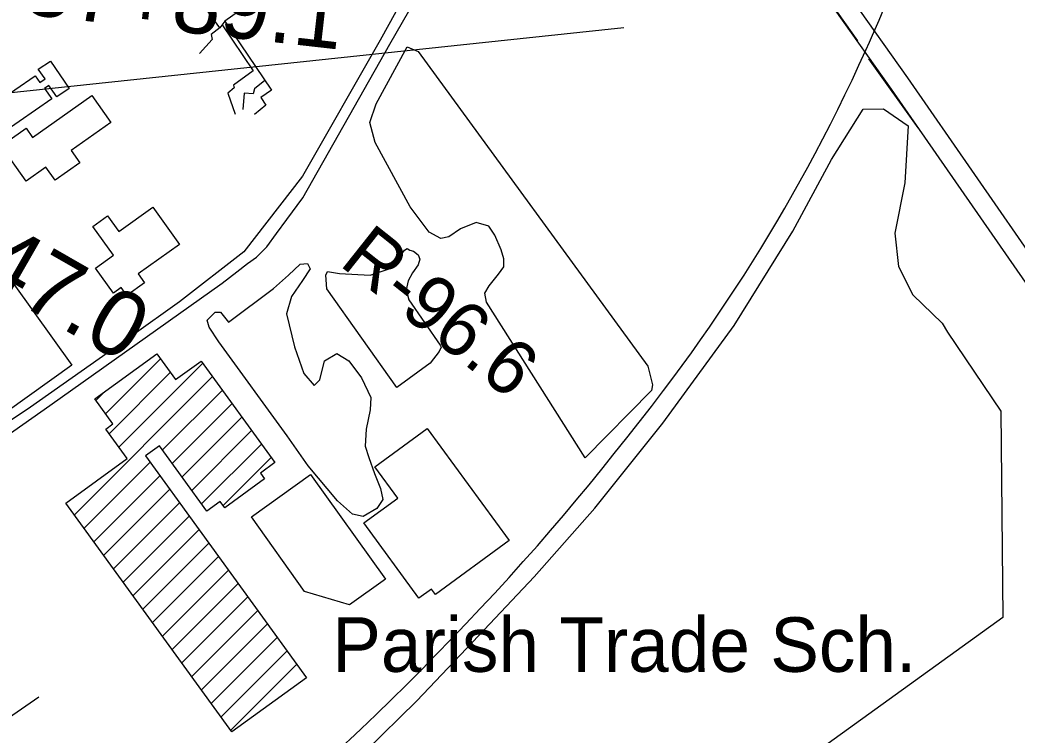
# Model space of a CAD drawing. Extents: x 3651524 to 3689615, y 505651 to 531377.
# Drawn here: x 3684375 to 3685892, y 518990 to 520078 of the extents above; entities that cross this region are included whole.
import ezdxf

# ---------------------------------------------------------------- set-up
doc = ezdxf.new("R2010")
doc.units = 0
for name, color, linetype in [('V-BLDG-IDEN', 7, 'Continuous'), ('V-BLDG-OTLN', 7, 'Continuous'), ('V-RAIL-TRAK', 7, 'Continuous'), ('V-RIVR-FERY', 7, 'Continuous'), ('V-RIVR-RANG-IDEN', 7, 'Continuous'), ('V-ROAD-CNTR', 7, 'Continuous'), ('V-SITE-OTLN', 7, 'Continuous'), ('V-SITE-VEGE', 7, 'Continuous'), ('V-SURV-IDEN', 7, 'Continuous'), ('V-TOPO-SHOR', 7, 'Continuous'), ('V-UTIL-LINE', 7, 'Continuous')]:
    doc.layers.add(name, color=color, linetype=linetype)

msp = doc.modelspace()

# ---------------------------------------------------------------- linework, layer by layer
at = {"layer": 'V-BLDG-OTLN'}
for p, q in [((3684505.638, 519478.829), (3684589.202, 519562.393)), ((3684525.752, 519428.232), (3684653.469, 519555.949)), ((3684458.177, 519325.302), (3684668.337, 519535.462)), ((3684510.884, 519448.72), (3684604.069, 519541.905)), ((3684490.769, 519499.315), (3684503.452, 519511.998)), ((3684592.242, 519424.012), (3684683.205, 519514.974)), ((3684607.11, 519403.524), (3684698.073, 519494.487)), ((3684621.977, 519383.036), (3684712.94, 519473.999)), ((3684636.845, 519362.549), (3684727.808, 519453.512)), ((3684651.713, 519342.061), (3684742.676, 519433.024)), ((3684473.045, 519304.815), (3684573.478, 519405.247)), ((3684684.507, 519339.5), (3684757.544, 519412.536)), ((3684487.913, 519284.327), (3684588.346, 519384.76)), ((3684502.781, 519263.84), (3684603.213, 519364.272)), ((3684517.649, 519243.352), (3684618.081, 519343.785)), ((3684532.516, 519222.865), (3684632.949, 519323.297)), ((3684547.384, 519202.377), (3684647.817, 519302.81)), ((3684562.252, 519181.889), (3684662.685, 519282.322)), ((3684577.12, 519161.402), (3684677.553, 519261.835)), ((3684591.988, 519140.914), (3684692.42, 519241.347)), ((3684606.856, 519120.427), (3684707.288, 519220.86)), ((3684621.723, 519099.939), (3684722.156, 519200.372)), ((3684636.591, 519079.452), (3684737.024, 519179.885)), ((3684651.459, 519058.964), (3684751.892, 519159.397)), ((3684666.327, 519038.477), (3684766.759, 519138.91)), ((3684681.195, 519017.989), (3684781.627, 519118.422)), ((3684696.062, 518997.502), (3684796.495, 519097.934))]:
    msp.add_line(p, q, dxfattribs=at)
for points in [[(3684421.658, 520015.318), (3684450.209, 519973.877), (3684431.48, 519960.972), (3684419.374, 519978.542), (3684412.68, 519973.93), (3684423.692, 519957.929), (3684298.938, 519872.054), (3684274.438, 519907.694), (3684398.397, 519993.017), (3684405.428, 519982.771), (3684413.515, 519988.383), (3684402.978, 520003.122)], [(3684484.945, 519962.942), (3684513.834, 519921.952), (3684453.328, 519879.308), (3684466.311, 519860.889), (3684428.711, 519834.392), (3684414.971, 519853.891), (3684384.999, 519832.767), (3684346.916, 519886.804), (3684384.642, 519913.391), (3684394.596, 519899.268)], [(3684577.294, 519793.188), (3684617.897, 519736.425), (3684555.292, 519691.644), (3684564.909, 519678.199), (3684538.122, 519659.036), (3684529.555, 519671.01), (3684517.486, 519662.378), (3684490.235, 519700.473), (3684517.621, 519720.064), (3684486.184, 519764.012), (3684508.731, 519780.14), (3684525.764, 519756.328)], [(3684226.635, 519663.156), (3684270.387, 519694.388), (3684311.252, 519637.142), (3684366.241, 519676.397), (3684454.459, 519552.82), (3684355.719, 519482.334)], [(3684811.36, 519077.451), (3684697.833, 518995.062), (3684445.13, 519343.281), (3684538.322, 519410.912), (3684505.911, 519455.573), (3684516.788, 519463.468), (3684489.115, 519501.594), (3684583.577, 519570.144), (3684612.013, 519530.958), (3684651.048, 519559.286), (3684763.15, 519404.811), (3684741.087, 519388.802), (3684747.571, 519379.867), (3684687.073, 519335.964), (3684679.987, 519345.731), (3684659.722, 519331.024), (3684587.655, 519430.333), (3684566.443, 519414.941)], [(3684915.357, 519398.366), (3684994.987, 519456.548), (3685119.563, 519286.044), (3685007.558, 519204.21), (3685001.518, 519212.475), (3684982.157, 519198.33), (3684898.426, 519312.928), (3684950.165, 519350.73)], [(3684817.475, 519386.629), (3684931.479, 519227.385), (3684876.787, 519188.231), (3684808.023, 519208.693), (3684727.449, 519322.181)]]:
    msp.add_lwpolyline(points, close=True, dxfattribs=at)
at = {"layer": 'V-RAIL-TRAK'}
for points in [[(3684963.213, 519066.897), (3684986.001, 519089.747), (3685008.627, 519112.758), (3685031.094, 519135.925), (3685053.396, 519159.252), (3685075.533, 519182.732), (3685097.506, 519206.37), (3685119.311, 519230.16), (3685140.95, 519254.103), (3685162.42, 519278.198), (3685182.297, 519301.232), (3685202.022, 519324.399), (3685221.592, 519347.695), (3685241.008, 519371.122), (3685260.267, 519394.676), (3685279.369, 519418.359), (3685298.315, 519442.167), (3685317.101, 519466.1), (3685335.73, 519490.158), (3685354.196, 519514.336), (3685368.504, 519533.374), (3685382.643, 519552.536), (3685396.613, 519571.824), (3685410.412, 519591.232), (3685424.037, 519610.764), (3685437.491, 519630.415), (3685450.77, 519650.182), (3685463.873, 519670.068), (3685476.8, 519690.069), (3685489.549, 519710.182), (3685502.121, 519730.408), (3685514.514, 519750.745), (3685526.724, 519771.19), (3685538.756, 519791.744), (3685550.604, 519812.4), (3685562.267, 519833.163), (3685573.748, 519854.028), (3685585.045, 519874.991), (3685596.606, 519897.134), (3685607.976, 519919.371), (3685619.158, 519941.707), (3685630.15, 519964.136), (3685640.953, 519986.656), (3685651.564, 520009.27), (3685661.98, 520031.97), (3685667.467, 520044.201), (3685672.204, 520054.76), (3685682.235, 520077.637), (3685692.682, 520103.693)], [(3684508.174, 518705.931), (3684521.547, 518715.422), (3684564.729, 518745.771), (3684608.044, 518775.928), (3684651.495, 518805.892), (3684695.076, 518835.662), (3684738.793, 518865.239), (3684756.651, 518879.393), (3684774.358, 518893.737), (3684791.912, 518908.267), (3684809.31, 518922.986), (3684826.55, 518937.89), (3684843.63, 518952.975), (3684860.546, 518968.241), (3684877.301, 518983.689), (3684893.89, 518999.313), (3684917.155, 519021.678), (3684940.263, 519044.208), (3684963.213, 519066.897)]]:
    msp.add_lwpolyline(points, dxfattribs=at)
at = {"layer": 'V-RIVR-FERY'}
msp.add_lwpolyline([(3680940.14, 519604.496), (3685293.816, 520066.641)], dxfattribs=at)
at = {"layer": 'V-ROAD-CNTR'}
for points in [[(3686286.076, 519131.289), (3686143.996, 519328.562), (3685904.724, 519678.994), (3685701.132, 519972.625), (3685444.087, 520335.52), (3685109.033, 520818.494), (3684956.042, 521034.474), (3684945.622, 521056.953), (3684944.198, 521075.213), (3684948.155, 521090.877), (3684953.407, 521101.168), (3684957.336, 521110.096)], [(3686310.42, 519148.821), (3686168.56, 519345.79), (3685929.438, 519696), (3685725.7, 519989.843), (3685468.653, 520352.74), (3685133.599, 520835.714), (3684982.108, 521049.578), (3684975.112, 521064.671), (3684974.49, 521072.639), (3684976.413, 521080.251), (3684980.519, 521088.298), (3684982.804, 521093.492)], [(3683915.154, 519136.056), (3684420.597, 519491.458), (3684682.949, 519677.475), (3684705.426, 519694.854), (3684721.48, 519707.763), (3684735.065, 519717.449), (3684750.865, 519733.079), (3684765.416, 519753.16), (3684781.2, 519774.73), (3684805.865, 519807.706), (3684938.174, 520041.407), (3685072.955, 520275.856)], [(3684324.66, 518993.506), (3684404.162, 519048.689)]]:
    msp.add_lwpolyline(points, dxfattribs=at)
at = {"layer": 'V-SITE-OTLN'}
msp.add_lwpolyline([(3684362.262, 520240.575), (3684441.716, 520341.99), (3684513.728, 520422.495), (3684598.286, 520515.069), (3684701.312, 520629.237), (3684769.933, 520691.385), (3684872.839, 520778.733), (3684896.765, 520788.542), (3684911.835, 520789.945), (3684927.58, 520778.116), (3685072.572, 520585.301), (3685153.939, 520460.377), (3685146.46, 520431.752), (3685032.085, 520245.255), (3684923.166, 520047.345), (3684805.021, 519840.29), (3684715.954, 519725.323), (3684617.877, 519649.347), (3684545.625, 519597.497), (3684391.557, 519489.074), (3684224.612, 519377.769)], dxfattribs=at)
at = {"layer": 'V-SITE-VEGE'}
for points in [[(3684980.95, 520030.043), (3685330.536, 519551.667), (3685337.276, 519522.782), (3685335.865, 519514.543), (3685235.095, 519411.946), (3685085.024, 519648.964), (3685082.339, 519662.718), (3685089.259, 519673.677), (3685103.079, 519691.476), (3685111.373, 519702.431), (3685111.429, 519714.797), (3685107.369, 519728.557), (3685097.85, 519750.583), (3685088.294, 519764.366), (3685069.084, 519769.949), (3685045.682, 519760.436), (3685027.764, 519748.15), (3685015.385, 519745.461), (3684997.566, 519755.158), (3684968.886, 519793.763), (3684915.742, 519891.561), (3684907.634, 519921.829), (3684917.385, 519950.636), (3684964.493, 520036.99)], [(3684948.406, 519519.049), (3684841.912, 519669.3), (3684840.63, 519689.917), (3684843.403, 519695.402), (3684861.253, 519692.572), (3684907.958, 519689.612), (3684935.481, 519699.107), (3684949.282, 519712.783), (3684960.343, 519727.848), (3684964.478, 519730.576), (3684968.589, 519727.812), (3684974.077, 519726.415), (3684980.924, 519720.885), (3684983.639, 519714.002), (3684980.854, 519705.771), (3684972.554, 519693.442), (3684965.627, 519681.107), (3684962.815, 519667.379), (3684966.87, 519652.246), (3685014.65, 519583.327), (3685016.012, 519580.573), (3685013.233, 519573.716), (3684999.411, 519555.917)], [(3684782.055, 519445.333), (3684677.65, 519588.574), (3684662.935, 519610.865), (3684660.289, 519621.651), (3684672.466, 519633.718), (3684680.548, 519633.681), (3684692.598, 519618.137), (3684760.85, 519669.683), (3684783.837, 519689.782), (3684801.423, 519706.539), (3684812.875, 519707.833), (3684816.879, 519699.733), (3684805.349, 519681.603), (3684788.404, 519657.436), (3684780.877, 519631.205), (3684792.77, 519580.644), (3684807.403, 519540.174), (3684822.808, 519521.92), (3684831.602, 519530.634), (3684838.469, 519559.56), (3684857.376, 519570.925), (3684875.505, 519559.394), (3684894.92, 519533.714), (3684908.926, 519504.02), (3684908.169, 519485.169), (3684901.973, 519455.565), (3684900.509, 519429.981), (3684905.817, 519412.446), (3684914.462, 519388.165), (3684923.787, 519365.227), (3684927.078, 519348.374), (3684918.261, 519334.946), (3684897.333, 519322.92), (3684881.184, 519326.358), (3684858.38, 519346.666), (3684813.502, 519400.07)]]:
    msp.add_lwpolyline(points, close=True, dxfattribs=at)
msp.add_lwpolyline([(3684900.425, 518965.31), (3684978.892, 519042.399), (3685064.152, 519132.253), (3685157.533, 519230.823), (3685249.595, 519335.464), (3685353.217, 519464.967), (3685461.639, 519613.306), (3685551.183, 519757.014), (3685609.592, 519865.847), (3685657.753, 519942.401), (3685688.733, 519942.933), (3685726.328, 519917.172), (3685721.221, 519830.322), (3685706.057, 519753.618), (3685711.89, 519703.084), (3685733.244, 519659.888), (3685778.167, 519616.585), (3685786.187, 519603.08), (3685867.452, 519482.867), (3685870.421, 519169.009), (3685604.892, 518977.607)], dxfattribs=at)
at = {"layer": 'V-TOPO-SHOR'}
msp.add_line((3685666.113, 520018.994), (3685741.1, 519913.729), dxfattribs=at)
msp.add_lwpolyline([(3685446.795, 520334.36), (3685567.889, 520161.895), (3685649.289, 520046.513)], dxfattribs=at)
at = {"layer": 'V-UTIL-LINE'}
for points in [[(3684771.813, 520136.515), (3684687.099, 520076.178), (3684679.464, 520066.252), (3684587.063, 520193.33)], [(3684679.792, 520066.678), (3684665.986, 520055.829), (3684667.85, 520048.231), (3684648.304, 520026.973)], [(3684682.807, 520070.594), (3684729.927, 520000.646), (3684700.417, 519978.96), (3684701.347, 519974.686), (3684691.349, 519966.666), (3684702.588, 519934.832)], [(3684687.099, 520076.178), (3684757.784, 519971.495), (3684741.603, 519960.182), (3684749.612, 519948.287), (3684731.998, 519934.133)], [(3684747.853, 519986.2), (3684732.141, 519973.463), (3684730.21, 519965.881), (3684716.455, 519966.893), (3684714.444, 519941.76)]]:
    msp.add_lwpolyline(points, dxfattribs=at)

# ---------------------------------------------------------------- texts
at = {"layer": 'V-BLDG-IDEN'}
msp.add_text('Parish Trade Sch.', height=82.99983, dxfattribs=at).set_placement((3684850.34, 519086.425))
at = {"layer": 'V-RIVR-RANG-IDEN'}
msp.add_text('R-96.6', height=83, rotation=321.589384, dxfattribs=at).set_placement((3684859.16, 519706.067))
at = {"layer": 'V-SURV-IDEN'}
for s, rotation, p in [('987+89.1', 353.561995, (3684303.783, 520095.841)), ('985+47.0', 330.171863, (3684045.626, 519834.301))]:
    msp.add_text(s, height=100, rotation=rotation, dxfattribs=at).set_placement(p)

doc.saveas('drawing.dxf')
